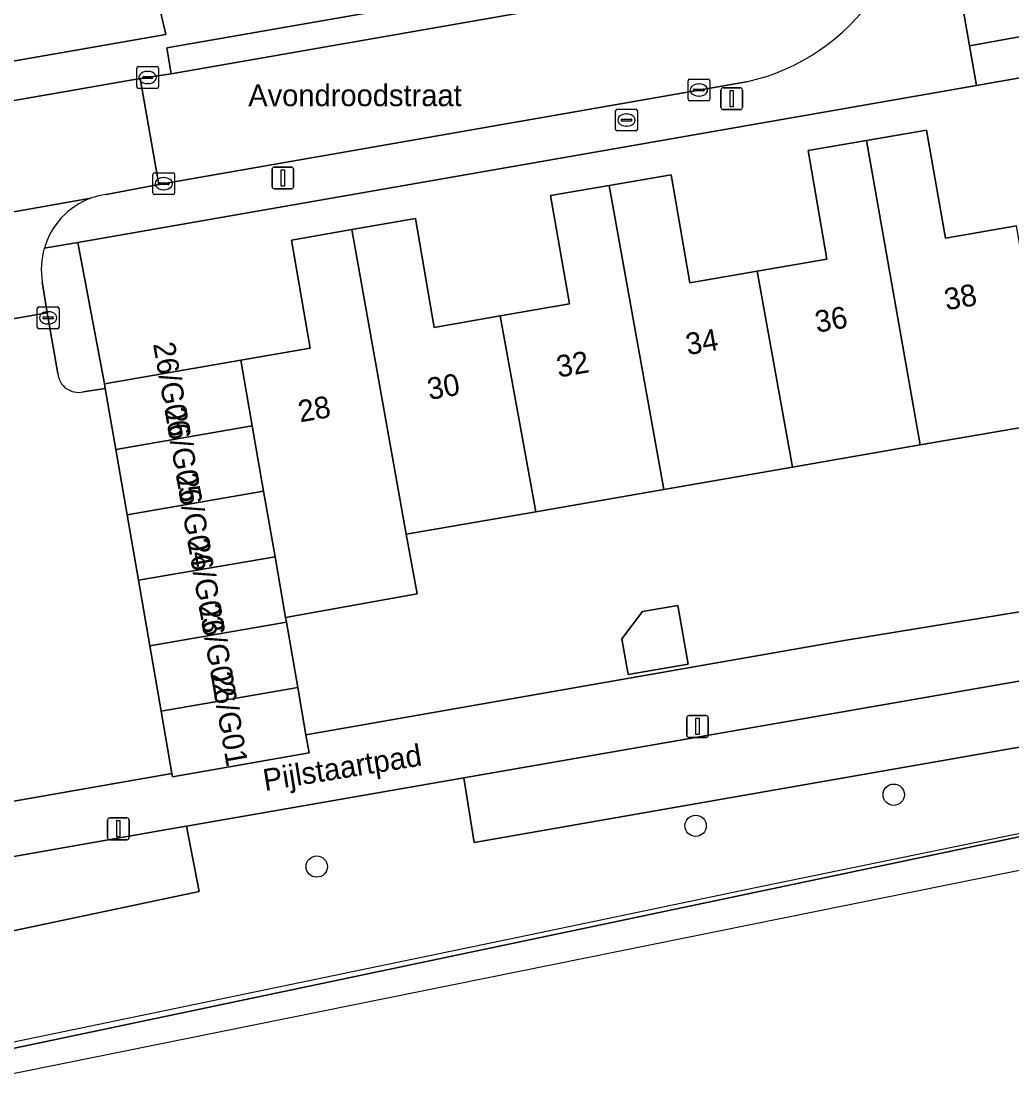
# Model space of a CAD drawing. Extents: x 162879 to 165540, y 384011 to 385181.
# Drawn here: x 164614.16 to 164659.67, y 384301.88 to 384351.32 of the extents above; entities that cross this region are included whole.
import ezdxf

# ---------------------------------------------------------------- set-up
doc = ezdxf.new("R2010")
doc.units = 0
for name, color, linetype in [('IMGEO_Boom', 7, 'Continuous'), ('IMGEO_Brandkraan', 7, 'Continuous'), ('IMGEO_Erf', 7, 'Continuous'), ('IMGEO_Geluidsscherm', 7, 'Continuous'), ('IMGEO_Groenvoorziening', 7, 'Continuous'), ('IMGEO_Hek', 7, 'Continuous'), ('IMGEO_Kolk', 7, 'Continuous'), ('IMGEO_Lichtmast', 7, 'Continuous'), ('IMGEO_Openbare_ruimte_label', 7, 'Continuous'), ('IMGEO_Pand', 7, 'Continuous'), ('IMGEO_Pand_nummerreeks', 7, 'Continuous'), ('IMGEO_Rijbaan_lokaal_open', 7, 'Continuous'), ('IMGEO_Spoorbaan_halfverhard', 7, 'Continuous'), ('IMGEO_Voetpad_open', 7, 'Continuous')]:
    doc.layers.add(name, color=color, linetype=linetype)

msp = doc.modelspace()

# ---------------------------------------------------------------- linework, layer by layer
at = {"layer": 'IMGEO_Boom'}
for centre in [(164654.253, 384315.789), (164645.147, 384314.361), (164627.73, 384312.489)]:
    msp.add_circle(centre, 0.489, dxfattribs=at)
at = {"layer": 'IMGEO_Brandkraan'}
for p, q in [((164641.468, 384346.364), (164641.468, 384347.216)), ((164641.543, 384347.29), (164642.395, 384347.29)), ((164641.956, 384347.07), (164641.981, 384347.07)), ((164642.469, 384347.216), (164642.469, 384346.364)), ((164641.727, 384346.784), (164641.727, 384346.796)), ((164642.165, 384346.747), (164641.767, 384346.747)), ((164641.77, 384346.833), (164642.168, 384346.833)), ((164642.211, 384346.796), (164642.211, 384346.784)), ((164642.395, 384346.29), (164641.543, 384346.29)), ((164641.979, 384346.51), (164641.954, 384346.51))]:
    msp.add_line(p, q, dxfattribs=at)
for points in [[(164641.468, 384346.364), (164641.468, 384347.216)], [(164641.543, 384347.29), (164642.395, 384347.29)], [(164642.469, 384347.216), (164642.469, 384346.364)], [(164642.395, 384346.29), (164641.543, 384346.29)]]:
    msp.add_lwpolyline(points, dxfattribs=at)
for centre, radius, start, end in [((164641.545, 384347.214), 0.0765, 91.552, 178.448), ((164641.545, 384347.214), 0.0765, 91.552, 178.448), ((164642.393, 384347.214), 0.0765, 1.552, 88.448), ((164642.393, 384347.214), 0.0765, 1.552, 88.448), ((164641.767, 384346.793), 0.0403, 85.8775, 175.7526), ((164641.764, 384346.783), 0.0366, 178.938, 274.7102), ((164642.168, 384346.79), 0.043, 264.8664, 352.4533), ((164642.172, 384346.795), 0.0386, 1.7309, 96.639), ((164641.545, 384346.366), 0.0765, 181.552, 268.448), ((164641.545, 384346.366), 0.0765, 181.552, 268.448), ((164642.393, 384346.366), 0.0765, 271.552, 358.448), ((164642.393, 384346.366), 0.0765, 271.552, 358.448)]:
    msp.add_arc(centre, radius, start, end, dxfattribs=at)
for centre, major_axis, ratio, start_param, end_param in [((164641.955, 384346.79), (-0.387, 0.002), 0.722429, 4.712389, 7.853982), ((164641.98, 384346.79), (-0.39, 0.002), 0.717154, 1.570796, 4.712389)]:
    msp.add_ellipse(centre, major_axis=major_axis, ratio=ratio, start_param=start_param, end_param=end_param, dxfattribs=at)
at = {"layer": 'IMGEO_Erf'}
for points in [[(164597.076, 384370.428), (164601.203, 384347.304), (164620.793, 384350.728), (164620.496, 384351.979)], [(164662.666, 384349.188), (164658.059, 384348.383), (164616.752, 384341.165), (164617.969, 384334.666), (164624.244, 384335.755), (164627.432, 384336.308), (164626.57, 384341.274), (164629.341, 384341.755), (164632.266, 384342.263), (164633.134, 384337.263), (164636.166, 384337.789), (164639.346, 384338.341), (164638.483, 384343.317), (164641.175, 384343.784), (164644.022, 384344.278), (164644.884, 384339.31), (164647.981, 384339.847), (164651.182, 384340.403), (164650.317, 384345.387), (164652.994, 384345.851), (164655.764, 384346.332), (164656.625, 384341.364), (164659.889, 384341.931)], [(164661.455, 384332.899), (164655.469, 384331.861), (164649.597, 384330.842), (164643.679, 384329.815), (164637.806, 384328.796), (164631.849, 384327.763), (164632.341, 384325.021), (164626.298, 384323.938), (164626.335, 384323.724), (164626.857, 384320.716), (164627.234, 384318.542), (164652.061, 384322.884), (164666.875, 384325.314)]]:
    msp.add_lwpolyline(points, dxfattribs=at)
msp.add_lwpolyline([(164641.757, 384322.948), (164642.707, 384324.203), (164644.335, 384324.485), (164644.803, 384321.786), (164642.041, 384321.307)], close=True, dxfattribs=at)
at = {"layer": 'IMGEO_Geluidsscherm'}
msp.add_lwpolyline([(164676.85, 384317.503), (164663.933, 384314.802), (164648.266, 384311.595), (164636.969, 384309.223), (164597.183, 384300.976), (164565.574, 384294.368), (164548.747, 384290.97), (164534.634, 384287.879), (164524.441, 384285.774), (164509.439, 384282.631), (164506.722, 384282.083), (164492.433, 384279.293), (164482.587, 384277.14), (164470.079, 384274.477), (164466.147, 384273.624), (164450.636, 384270.401), (164434.466, 384267.046), (164426.586, 384265.503), (164423.587, 384264.967), (164410.248, 384262.029), (164381.356, 384255.946), (164378.846, 384255.471), (164286.152, 384236.059)], dxfattribs=at)
at = {"layer": 'IMGEO_Groenvoorziening'}
for points in [[(164663.226, 384363.734), (164655.618, 384362.44), (164656.867, 384355.233), (164657.74, 384350.2), (164665.357, 384351.576), (164664.498, 384356.548), (164664.792, 384358.449)], [(164670.33, 384322.801), (164667.48, 384322.309), (164634.489, 384316.562), (164634.961, 384313.589), (164670.971, 384319.893)], [(164621.743, 384314.342), (164620.846, 384314.186), (164612.492, 384312.726), (164613.028, 384309.386), (164622.331, 384311.344)]]:
    msp.add_lwpolyline(points, close=True, dxfattribs=at)
for points in [[(164570.841, 384295.099), (164676.845, 384317.39), (164676.805, 384317.608), (164676.697, 384318.204), (164676.564, 384318.941), (164676.197, 384320.96), (164676.125, 384321.356), (164675.977, 384322.17), (164675.969, 384322.216), (164677.849, 384322.588), (164678.075, 384322.632), (164750.678, 384336.983), (164746.257, 384341.893), (164719.392, 384336.261), (164713.602, 384337.987), (164708.768, 384336.785), (164709.372, 384333.056), (164702.612, 384331.542), (164702.126, 384330.291)], [(164670.971, 384319.893), (164634.961, 384313.589), (164634.489, 384316.562), (164621.743, 384314.342), (164622.331, 384311.344), (164613.028, 384309.386), (164612.492, 384312.726), (164605.765, 384311.55), (164601.721, 384310.835), (164602.215, 384307.958), (164571.047, 384302.351), (164549.296, 384298.603)]]:
    msp.add_lwpolyline(points, dxfattribs=at)
at = {"layer": 'IMGEO_Hek'}
msp.add_lwpolyline([(164676.845, 384317.39), (164570.841, 384295.099), (164487.306, 384277.828), (164444.165, 384268.675)], dxfattribs=at)
at = {"layer": 'IMGEO_Kolk'}
for p, q in [((164619.458, 384348.321), (164619.458, 384349.173)), ((164619.533, 384349.247), (164620.385, 384349.247)), ((164619.946, 384349.027), (164619.971, 384349.027)), ((164620.459, 384349.173), (164620.459, 384348.321)), ((164619.717, 384348.741), (164619.717, 384348.753)), ((164620.155, 384348.704), (164619.757, 384348.704)), ((164619.76, 384348.79), (164620.158, 384348.79)), ((164620.201, 384348.753), (164620.201, 384348.741)), ((164644.797, 384347.746), (164644.797, 384348.598)), ((164644.872, 384348.672), (164645.724, 384348.672)), ((164645.798, 384348.598), (164645.798, 384347.746)), ((164620.385, 384348.247), (164619.533, 384348.247)), ((164619.969, 384348.467), (164619.944, 384348.467)), ((164645.056, 384348.166), (164645.056, 384348.178)), ((164645.494, 384348.129), (164645.096, 384348.129)), ((164645.099, 384348.215), (164645.497, 384348.215)), ((164645.285, 384348.452), (164645.31, 384348.452)), ((164645.54, 384348.178), (164645.54, 384348.166)), ((164645.724, 384347.672), (164644.872, 384347.672)), ((164645.308, 384347.892), (164645.283, 384347.892)), ((164620.199, 384343.444), (164620.199, 384344.296)), ((164620.274, 384344.37), (164621.126, 384344.37)), ((164620.687, 384344.15), (164620.712, 384344.15)), ((164621.2, 384344.296), (164621.2, 384343.444)), ((164620.458, 384343.864), (164620.458, 384343.876)), ((164620.896, 384343.827), (164620.498, 384343.827)), ((164620.501, 384343.913), (164620.899, 384343.913)), ((164620.71, 384343.59), (164620.685, 384343.59)), ((164620.942, 384343.876), (164620.942, 384343.864)), ((164621.126, 384343.37), (164620.274, 384343.37)), ((164614.884, 384337.278), (164614.884, 384338.13)), ((164614.959, 384338.204), (164615.811, 384338.204)), ((164615.885, 384338.13), (164615.885, 384337.278)), ((164615.143, 384337.698), (164615.143, 384337.71)), ((164615.581, 384337.661), (164615.183, 384337.661)), ((164615.186, 384337.747), (164615.584, 384337.747)), ((164615.372, 384337.984), (164615.397, 384337.984)), ((164615.627, 384337.71), (164615.627, 384337.698)), ((164615.811, 384337.204), (164614.959, 384337.204)), ((164615.395, 384337.424), (164615.37, 384337.424))]:
    msp.add_line(p, q, dxfattribs=at)
for points in [[(164619.458, 384348.321), (164619.458, 384349.173)], [(164619.533, 384349.247), (164620.385, 384349.247)], [(164620.459, 384349.173), (164620.459, 384348.321)], [(164644.797, 384347.746), (164644.797, 384348.598)], [(164644.872, 384348.672), (164645.724, 384348.672)], [(164645.798, 384348.598), (164645.798, 384347.746)], [(164620.385, 384348.247), (164619.533, 384348.247)], [(164645.724, 384347.672), (164644.872, 384347.672)], [(164620.199, 384343.444), (164620.199, 384344.296)], [(164620.274, 384344.37), (164621.126, 384344.37)], [(164621.2, 384344.296), (164621.2, 384343.444)], [(164621.126, 384343.37), (164620.274, 384343.37)], [(164614.884, 384337.278), (164614.884, 384338.13)], [(164614.959, 384338.204), (164615.811, 384338.204)], [(164615.885, 384338.13), (164615.885, 384337.278)], [(164615.811, 384337.204), (164614.959, 384337.204)]]:
    msp.add_lwpolyline(points, dxfattribs=at)
for centre, radius, start, end in [((164619.535, 384349.171), 0.0765, 91.552, 178.448), ((164619.535, 384349.171), 0.0765, 91.552, 178.448), ((164620.383, 384349.171), 0.0765, 1.552, 88.448), ((164620.383, 384349.171), 0.0765, 1.552, 88.448), ((164619.757, 384348.75), 0.0403, 85.8775, 175.7526), ((164619.754, 384348.74), 0.0366, 178.938, 274.7102), ((164620.158, 384348.747), 0.043, 264.8664, 352.4533), ((164620.162, 384348.752), 0.0386, 1.7309, 96.639), ((164644.874, 384348.596), 0.0765, 91.552, 178.448), ((164644.874, 384348.596), 0.0765, 91.552, 178.448), ((164645.722, 384348.596), 0.0765, 1.552, 88.448), ((164645.722, 384348.596), 0.0765, 1.552, 88.448), ((164619.535, 384348.323), 0.0765, 181.552, 268.448), ((164619.535, 384348.323), 0.0765, 181.552, 268.448), ((164620.383, 384348.323), 0.0765, 271.552, 358.448), ((164620.383, 384348.323), 0.0765, 271.552, 358.448), ((164645.096, 384348.175), 0.0403, 85.8775, 175.7526), ((164645.093, 384348.165), 0.0366, 178.938, 274.7102), ((164645.497, 384348.172), 0.043, 264.8664, 352.4533), ((164645.501, 384348.177), 0.0386, 1.7309, 96.639), ((164644.874, 384347.748), 0.0765, 181.552, 268.448), ((164644.874, 384347.748), 0.0765, 181.552, 268.448), ((164645.722, 384347.748), 0.0765, 271.552, 358.448), ((164645.722, 384347.748), 0.0765, 271.552, 358.448), ((164620.276, 384344.294), 0.0765, 91.552, 178.448), ((164620.276, 384344.294), 0.0765, 91.552, 178.448), ((164621.124, 384344.294), 0.0765, 1.552, 88.448), ((164621.124, 384344.294), 0.0765, 1.552, 88.448), ((164620.498, 384343.873), 0.0403, 85.8775, 175.7526), ((164620.495, 384343.863), 0.0366, 178.938, 274.7102), ((164620.899, 384343.87), 0.043, 264.8664, 352.4533), ((164620.903, 384343.875), 0.0386, 1.7309, 96.639), ((164620.276, 384343.446), 0.0765, 181.552, 268.448), ((164620.276, 384343.446), 0.0765, 181.552, 268.448), ((164621.124, 384343.446), 0.0765, 271.552, 358.448), ((164621.124, 384343.446), 0.0765, 271.552, 358.448), ((164614.961, 384338.128), 0.0765, 91.552, 178.448), ((164614.961, 384338.128), 0.0765, 91.552, 178.448), ((164615.809, 384338.128), 0.0765, 1.552, 88.448), ((164615.809, 384338.128), 0.0765, 1.552, 88.448), ((164615.183, 384337.707), 0.0403, 85.8775, 175.7526), ((164615.18, 384337.697), 0.0366, 178.938, 274.7102), ((164615.584, 384337.704), 0.043, 264.8664, 352.4533), ((164615.588, 384337.709), 0.0386, 1.7309, 96.639), ((164614.961, 384337.28), 0.0765, 181.552, 268.448), ((164614.961, 384337.28), 0.0765, 181.552, 268.448), ((164615.809, 384337.28), 0.0765, 271.552, 358.448), ((164615.809, 384337.28), 0.0765, 271.552, 358.448)]:
    msp.add_arc(centre, radius, start, end, dxfattribs=at)
for centre, major_axis, ratio, start_param, end_param in [((164619.945, 384348.747), (-0.387, 0.002), 0.722429, 4.712389, 7.853982), ((164619.97, 384348.747), (-0.39, 0.002), 0.717154, 1.570796, 4.712389), ((164645.284, 384348.172), (-0.387, 0.002), 0.722429, 4.712389, 7.853982), ((164645.309, 384348.172), (-0.39, 0.002), 0.717154, 1.570796, 4.712389), ((164620.686, 384343.87), (-0.387, 0.002), 0.722429, 4.712389, 7.853982), ((164620.711, 384343.87), (-0.39, 0.002), 0.717154, 1.570796, 4.712389), ((164615.371, 384337.704), (-0.387, 0.002), 0.722429, 4.712389, 7.853982), ((164615.396, 384337.704), (-0.39, 0.002), 0.717154, 1.570796, 4.712389)]:
    msp.add_ellipse(centre, major_axis=major_axis, ratio=ratio, start_param=start_param, end_param=end_param, dxfattribs=at)
at = {"layer": 'IMGEO_Lichtmast'}
for p, q in [((164646.308, 384347.372), (164646.308, 384348.172)), ((164646.308, 384348.172), (164646.308, 384347.372)), ((164646.408, 384348.272), (164647.198, 384348.272)), ((164647.198, 384348.272), (164646.408, 384348.272)), ((164647.298, 384348.172), (164647.298, 384347.372)), ((164647.298, 384347.372), (164647.298, 384348.172)), ((164647.198, 384347.272), (164646.408, 384347.272)), ((164646.408, 384347.272), (164647.198, 384347.272)), ((164625.778, 384344.631), (164626.568, 384344.631)), ((164626.568, 384344.631), (164625.778, 384344.631)), ((164625.678, 384343.731), (164625.678, 384344.531)), ((164625.678, 384344.531), (164625.678, 384343.731)), ((164626.668, 384344.531), (164626.668, 384343.731)), ((164626.668, 384343.731), (164626.668, 384344.531)), ((164626.568, 384343.631), (164625.778, 384343.631)), ((164625.778, 384343.631), (164626.568, 384343.631)), ((164644.838, 384319.425), (164645.628, 384319.425)), ((164645.628, 384319.425), (164644.838, 384319.425)), ((164644.738, 384318.525), (164644.738, 384319.325)), ((164644.738, 384319.325), (164644.738, 384318.525)), ((164645.728, 384319.325), (164645.728, 384318.525)), ((164645.728, 384318.525), (164645.728, 384319.325)), ((164645.628, 384318.425), (164644.838, 384318.425)), ((164644.838, 384318.425), (164645.628, 384318.425)), ((164618.115, 384313.823), (164618.115, 384314.623)), ((164618.115, 384314.623), (164618.115, 384313.823)), ((164618.215, 384314.723), (164619.005, 384314.723)), ((164619.005, 384314.723), (164618.215, 384314.723)), ((164619.105, 384314.623), (164619.105, 384313.823)), ((164619.105, 384313.823), (164619.105, 384314.623)), ((164619.005, 384313.723), (164618.215, 384313.723)), ((164618.215, 384313.723), (164619.005, 384313.723))]:
    msp.add_line(p, q, dxfattribs=at)
for points in [[(164646.728, 384348.147), (164646.878, 384348.147), (164646.878, 384347.397), (164646.728, 384347.397), (164646.728, 384348.147)], [(164626.098, 384344.506), (164626.248, 384344.506), (164626.248, 384343.756), (164626.098, 384343.756), (164626.098, 384344.506)], [(164645.158, 384319.3), (164645.308, 384319.3), (164645.308, 384318.55), (164645.158, 384318.55), (164645.158, 384319.3)], [(164618.535, 384314.598), (164618.685, 384314.598), (164618.685, 384313.848), (164618.535, 384313.848), (164618.535, 384314.598)]]:
    msp.add_lwpolyline(points, dxfattribs=at)
for centre, start, end in [((164646.408, 384348.172), 90, 180), ((164646.408, 384348.172), 90, 180), ((164647.198, 384348.172), 0, 90), ((164647.198, 384348.172), 360, 90), ((164646.408, 384347.372), 180, 270), ((164646.408, 384347.372), 180, 270), ((164647.198, 384347.372), 270, 0), ((164647.198, 384347.372), 270, 0), ((164625.778, 384344.531), 90, 180), ((164625.778, 384344.531), 90, 180), ((164626.568, 384344.531), 0, 90), ((164626.568, 384344.531), 360, 90), ((164625.778, 384343.731), 180, 270), ((164625.778, 384343.731), 180, 270), ((164626.568, 384343.731), 270, 0), ((164626.568, 384343.731), 270, 0), ((164644.838, 384319.325), 90, 180), ((164644.838, 384319.325), 90, 180), ((164645.628, 384319.325), 0, 90), ((164645.628, 384319.325), 360, 90), ((164644.838, 384318.525), 180, 270), ((164644.838, 384318.525), 180, 270), ((164645.628, 384318.525), 270, 0), ((164645.628, 384318.525), 270, 0), ((164618.215, 384314.623), 90, 180), ((164618.215, 384314.623), 90, 180), ((164619.005, 384314.623), 0, 90), ((164619.005, 384314.623), 360, 90), ((164618.215, 384313.823), 180, 270), ((164618.215, 384313.823), 180, 270), ((164619.005, 384313.823), 270, 0), ((164619.005, 384313.823), 270, 0)]:
    msp.add_arc(centre, 0.1, start, end, dxfattribs=at)
at = {"layer": 'IMGEO_Pand'}
for points in [[(164652.994, 384345.851), (164655.469, 384331.861), (164661.455, 384332.899), (164659.889, 384341.931), (164656.625, 384341.364), (164655.764, 384346.332)], [(164649.597, 384330.842), (164655.469, 384331.861), (164652.994, 384345.851), (164650.317, 384345.387), (164651.182, 384340.403), (164647.981, 384339.847)], [(164649.597, 384330.842), (164647.981, 384339.847), (164644.884, 384339.31), (164644.022, 384344.278), (164641.175, 384343.784), (164643.679, 384329.815)], [(164636.166, 384337.789), (164637.806, 384328.796), (164643.679, 384329.815), (164641.175, 384343.784), (164638.483, 384343.317), (164639.346, 384338.341)], [(164636.166, 384337.789), (164633.134, 384337.263), (164632.266, 384342.263), (164629.341, 384341.755), (164631.849, 384327.763), (164637.806, 384328.796)], [(164629.341, 384341.755), (164626.57, 384341.274), (164627.432, 384336.308), (164624.244, 384335.755), (164624.767, 384332.747), (164625.29, 384329.739), (164625.816, 384326.716), (164626.298, 384323.938), (164632.341, 384325.021), (164631.849, 384327.763)], [(164618.491, 384331.658), (164624.767, 384332.747), (164624.244, 384335.755), (164617.969, 384334.666), (164618.005, 384334.456)], [(164618.491, 384331.658), (164619.013, 384328.65), (164625.29, 384329.739), (164624.767, 384332.747)], [(164625.816, 384326.716), (164625.29, 384329.739), (164619.013, 384328.65), (164619.534, 384325.642)], [(164625.816, 384326.716), (164619.534, 384325.642), (164620.056, 384322.635), (164626.335, 384323.724), (164626.298, 384323.938)], [(164641.757, 384322.948), (164642.041, 384321.307), (164644.803, 384321.786), (164644.335, 384324.485), (164642.707, 384324.203)], [(164626.335, 384323.724), (164620.056, 384322.635), (164620.578, 384319.627), (164626.857, 384320.716)], [(164621.1, 384316.619), (164627.379, 384317.708), (164627.234, 384318.542), (164626.857, 384320.716), (164620.578, 384319.627), (164621.076, 384316.76)]]:
    msp.add_lwpolyline(points, close=True, dxfattribs=at)
at = {"layer": 'IMGEO_Rijbaan_lokaal_open'}
for points in [[(164645.6, 384353.27), (164643.591, 384352.864), (164621.04, 384348.913), (164619.621, 384348.695), (164620.476, 384343.831), (164647.49, 384348.555)], [(164619.621, 384348.695), (164601.525, 384345.541), (164600.676, 384345.393), (164601.496, 384340.519), (164605.274, 384341.159)], [(164618.054, 384343.377), (164620.476, 384343.831), (164619.621, 384348.695)], [(164617.341, 384343.196), (164606.093, 384341.205)], [(164606.093, 384341.205), (164617.341, 384343.196)], [(164609.089, 384339.045), (164609.546, 384336.926), (164615.346, 384337.927), (164615.115, 384339.357)], [(164615.83, 384335.141), (164615.346, 384337.927), (164609.546, 384336.926), (164609.648, 384336.357), (164613.287, 384315.402), (164621.076, 384316.76), (164620.578, 384319.627), (164620.056, 384322.635), (164619.534, 384325.642), (164619.013, 384328.65), (164618.491, 384331.658), (164618.005, 384334.456), (164616.99, 384334.298)]]:
    msp.add_lwpolyline(points, dxfattribs=at)
for centre, radius, start, end in [((164645.454, 384357.913), 9.577, 282.2764, 8.7569), ((164618.551, 384339.931), 3.482, 110.3275, 163.6653), ((164618.569, 384339.852), 3.562, 98.3178, 110.1702), ((164618.543, 384339.929), 3.476, 163.6033, 189.4691), ((164616.782, 384335.232), 0.957, 185.4586, 282.5278)]:
    msp.add_arc(centre, radius, start, end, dxfattribs=at)
at = {"layer": 'IMGEO_Spoorbaan_halfverhard'}
for points in [[(164425.392, 384263.049), (164536.705, 384286.506), (164606.695, 384301.557), (164706.743, 384321.763), (164764.301, 384333.387), (164787.305, 384338.107)], [(164774.592, 384336.49), (164762.806, 384333.959), (164739.742, 384329.293), (164728.434, 384326.858), (164727.709, 384327.095), (164726.256, 384326.916), (164725.221, 384326.008), (164678.238, 384316.168), (164677.889, 384317.826), (164676.873, 384317.622), (164676.805, 384317.608), (164676.845, 384317.39), (164570.841, 384295.099), (164487.306, 384277.828), (164444.165, 384268.675), (164308.907, 384240.511)]]:
    msp.add_lwpolyline(points, dxfattribs=at)
at = {"layer": 'IMGEO_Voetpad_open'}
for points in [[(164657.74, 384350.2), (164656.867, 384355.233), (164655.618, 384362.44), (164655.281, 384364.382), (164649.095, 384400.054), (164648.046, 384406.104), (164652.486, 384406.879), (164651.377, 384413.406), (164648.233, 384412.879), (164647.596, 384416.59), (164647.421, 384417.611), (164646.585, 384422.482), (164646.363, 384423.775), (164644.858, 384432.548), (164642.809, 384432.206)], [(164615.209, 384340.91), (164616.752, 384341.165), (164658.059, 384348.383), (164657.74, 384350.2)], [(164647.49, 384348.555), (164620.476, 384343.831), (164618.054, 384343.377)], [(164616.752, 384341.165), (164615.209, 384340.91)], [(164616.99, 384334.298), (164618.005, 384334.456), (164617.969, 384334.666), (164616.752, 384341.165)], [(164615.115, 384339.357), (164615.346, 384337.927), (164615.83, 384335.141)], [(164571.047, 384302.351), (164570.503, 384305.317), (164601.721, 384310.835), (164605.765, 384311.55), (164612.492, 384312.726), (164620.846, 384314.186), (164621.743, 384314.342), (164634.489, 384316.562), (164667.48, 384322.309), (164670.33, 384322.801), (164670.31, 384322.915), (164669.968, 384324.893), (164669.813, 384325.791), (164666.875, 384325.314), (164652.061, 384322.884), (164627.234, 384318.542), (164627.379, 384317.708), (164621.1, 384316.619), (164621.076, 384316.76), (164613.287, 384315.402), (164608.795, 384314.618)]]:
    msp.add_lwpolyline(points, dxfattribs=at)
for points in [[(164643.365, 384354.05), (164642.992, 384355.845), (164639.996, 384355.327), (164637.001, 384354.809), (164634.005, 384354.291), (164631.009, 384353.773), (164628.014, 384353.255), (164625.018, 384352.737), (164623.59, 384352.513), (164620.496, 384351.979), (164620.793, 384350.728), (164601.203, 384347.304), (164601.525, 384345.541), (164619.621, 384348.695), (164621.04, 384348.913), (164620.843, 384350.108)], [(164643.591, 384352.864), (164643.365, 384354.05), (164620.843, 384350.108), (164621.04, 384348.913)], [(164665.357, 384351.576), (164657.74, 384350.2), (164658.059, 384348.383), (164662.666, 384349.188), (164666.875, 384325.314), (164669.813, 384325.791)]]:
    msp.add_lwpolyline(points, close=True, dxfattribs=at)
for centre, radius, start, end in [((164645.454, 384357.913), 9.577, 282.2764, 8.7569), ((164618.551, 384339.931), 3.482, 110.3275, 163.6653), ((164618.569, 384339.852), 3.562, 98.3178, 110.1702), ((164618.543, 384339.929), 3.476, 163.6033, 189.4691), ((164616.782, 384335.232), 0.957, 185.4586, 282.5278)]:
    msp.add_arc(centre, radius, start, end, dxfattribs=at)

# ---------------------------------------------------------------- texts
at = {"layer": 'IMGEO_Openbare_ruimte_label'}
msp.add_text('Avondroodstraat', height=1, dxfattribs=at).set_placement((164624.582, 384347.429))
msp.add_text('Pijlstaartpad', height=1, rotation=9.208, dxfattribs=at).set_placement((164625.349, 384315.961))
at = {"layer": 'IMGEO_Pand_nummerreeks'}
for s, rotation, p in [('38', 9.83, (164656.668, 384338.044)), ('36', 9.83, (164650.724, 384337.014)), ('34', 9.83, (164644.783, 384335.984)), ('26/G06', 279.8897, (164620.206, 384336.508)), ('32', 9.83, (164638.839, 384334.955)), ('30', 9.83, (164632.905, 384333.926)), ('28', 9.832, (164626.964, 384332.897)), ('26/G05', 279.8897, (164620.73, 384333.499)), ('26/G04', 279.8897, (164621.255, 384330.491)), ('26/G03', 279.889, (164621.779, 384327.482)), ('26/G02', 279.8897, (164622.303, 384324.481)), ('26/G01', 279.8897, (164622.847, 384321.357))]:
    msp.add_text(s, height=1, rotation=rotation, dxfattribs=at).set_placement(p)

doc.saveas('drawing.dxf')
